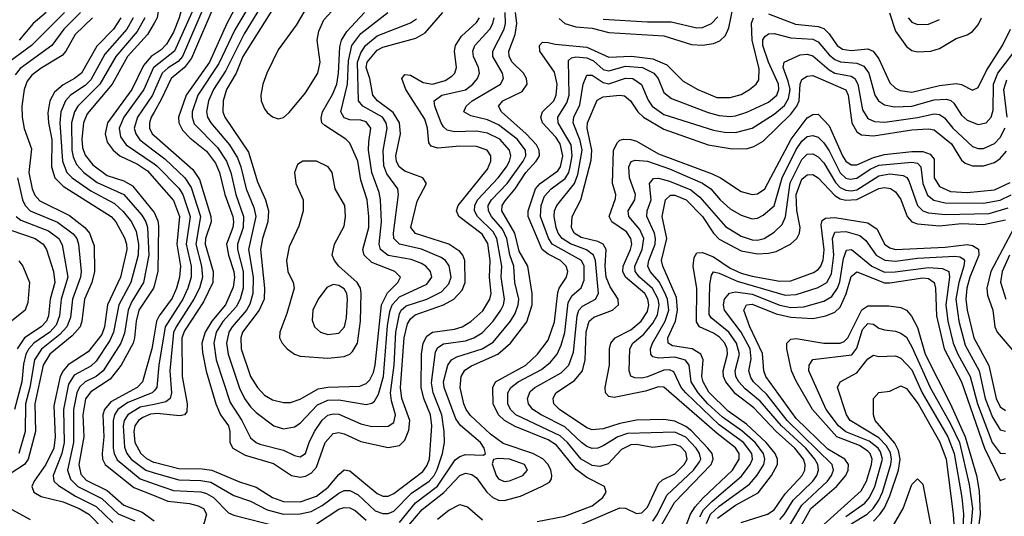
# Model space of a CAD drawing. Header units: inches. Extents: x 990535 to 1117859, y 769386 to 892122.
# Tile 968 of 1056: x 1059512 to 1063085, y 883282 to 885084. Entities that reach past the tile are written whole.
import ezdxf

# ---------------------------------------------------------------- set-up
doc = ezdxf.new("R2010")
doc.units = ezdxf.units.IN
doc.header["$MEASUREMENT"] = 0
doc.layers.add('B0858', color=7, linetype='Continuous')
doc.layers.add('B0868', color=7, linetype='Continuous')

msp = doc.modelspace()

# ---------------------------------------------------------------- linework, layer by layer
at = {"layer": 'B0858', "color": 5}
for points, elevation in [([(1059776.9, 885090), (1059713.3, 885030), (1059679.8, 884970), (1059666, 884954), (1059590, 884908.3), (1059556.9, 884883.1), (1059539.7, 884860.3), (1059528.1, 884830), (1059520.7, 884770), (1059521.2, 884730), (1059528.7, 884688.7), (1059554.9, 884614.9), (1059545.2, 884530), (1059557.6, 884470), (1059567.7, 884447.7), (1059586.1, 884426.1), (1059693, 884373), (1059749.1, 884330), (1059766.2, 884310), (1059783.1, 884263.1), (1059784, 884170), (1059774.6, 884130), (1059748, 884070), (1059738.3, 883990), (1059731.6, 883970), (1059702.9, 883937.1), (1059621.6, 883870), (1059597.2, 883830), (1059567.5, 883690), (1059569.7, 883590), (1059542.9, 883490), (1059530, 883470), (1059457.1, 883422.9)], 3880), ([(1059674.5, 885110), (1059555.6, 884990), (1059472.6, 884930)], 3840), ([(1059732.9, 885110), (1059673.2, 885050), (1059628.5, 884990), (1059513.7, 884906.3), (1059496.5, 884883.5)], 3860), ([(1059608.9, 885110), (1059560.8, 885070), (1059510.4, 885010)], 3820), ([(1059879.7, 885090), (1059853.1, 885050), (1059792.6, 884987.4), (1059737.2, 884890), (1059711.7, 884870), (1059670, 884847.7), (1059638.8, 884821.2), (1059621.9, 884790), (1059614.2, 884745.8), (1059616.6, 884710), (1059629, 884649), (1059627.3, 884550), (1059639.9, 884510), (1059670, 884479.4), (1059844.8, 884370), (1059861.4, 884350), (1059892.7, 884292.7), (1059900.2, 884270), (1059900.8, 884250), (1059878.7, 884150), (1059831, 884050), (1059819.6, 883970), (1059810, 883941.5), (1059760.7, 883879.3), (1059688.8, 883831.2), (1059670, 883810), (1059659.9, 883790), (1059636.6, 883683.4), (1059640.9, 883570), (1059635.9, 883530), (1059607.9, 883470), (1059564.4, 883410), (1059556.7, 883390), (1059563.8, 883370), (1059590, 883354), (1059670, 883334.2), (1059728.8, 883310), (1059763.1, 883290), (1059816.1, 883236.1)], 3920), ([(1059924, 885090), (1059901.2, 885050), (1059821.3, 884958.7), (1059770, 884866.2), (1059750, 884845.4), (1059697.1, 884810), (1059678.5, 884790), (1059661.9, 884750), (1059658.6, 884710), (1059667.5, 884570), (1059683.6, 884530), (1059703.1, 884510), (1059770, 884462.7), (1059856.7, 884416.7), (1059887.9, 884387.9), (1059917.7, 884350), (1059934.9, 884314.9), (1059943.7, 884270), (1059942.7, 884230), (1059916, 884130), (1059871.7, 884050), (1059852.7, 883950), (1059839.9, 883920.1), (1059790, 883845.6), (1059770, 883827.2), (1059710, 883794.2), (1059690, 883762.1), (1059671.3, 883670), (1059674.4, 883550), (1059664.9, 883510), (1059633.8, 883430), (1059635.9, 883410), (1059653.6, 883393.6), (1059715.2, 883355.2), (1059790, 883317.4), (1059850, 883259.5)], 3940), ([(1059966.8, 885090), (1059938.8, 885041.2), (1059860.7, 884950), (1059803.1, 884850), (1059723.4, 884770), (1059710.9, 884749.1), (1059700.5, 884710), (1059702, 884610), (1059706.5, 884586.5), (1059719.1, 884559.1), (1059745.3, 884530), (1059793.2, 884493.2), (1059890, 884449.8), (1059955.1, 884375.1), (1059970.7, 884350), (1059975.9, 884330), (1059980.9, 884230), (1059961.1, 884130), (1059919, 884061), (1059905.9, 884030), (1059893, 883947), (1059879.9, 883910), (1059815.1, 883810), (1059790.2, 883789.8), (1059749.7, 883770), (1059730, 883751), (1059719.6, 883730), (1059707.2, 883670), (1059708.2, 883550), (1059686.2, 883450), (1059697.4, 883417.4), (1059723.8, 883390), (1059810, 883346.6), (1059870, 883291.8), (1059930, 883265.9)], 3960), ([(1060000, 885071.3), (1059975.9, 885030), (1059903.6, 884950), (1059847.8, 884850), (1059757.8, 884742.2), (1059743.5, 884710), (1059737.5, 884650), (1059740.7, 884620.7), (1059750, 884592.3), (1059777.6, 884557.6), (1059830, 884518.3), (1059890, 884499.3), (1059921.5, 884481.5), (1060000, 884384.1)], 3980), ([(1060000, 884957), (1059990, 884950), (1059962.2, 884917.8), (1059919.5, 884830), (1059831.2, 884710), (1059822.2, 884670), (1059830, 884640.1), (1059851.4, 884610), (1059876, 884590), (1059939.5, 884559.5), (1059975.6, 884535.6), (1060000, 884507.8)], 4020), ([(1060000, 884911.4), (1059998.3, 884910), (1059962.8, 884830), (1059890.5, 884730), (1059873.4, 884690), (1059878.7, 884658.7), (1059898.4, 884630), (1060000, 884560.8)], 4040), ([(1060000, 884824.2), (1059993.8, 884810), (1059940.2, 884730), (1059927.8, 884690), (1059933.4, 884670), (1059948.1, 884648.1), (1060000, 884608.1)], 4060), ([(1060000, 884748.1), (1059989.6, 884730), (1059983.6, 884710), (1059984, 884690), (1059993.2, 884670), (1060000, 884664)], 4080), ([(1059504.1, 884510), (1059522.1, 884430), (1059531.9, 884410), (1059550.6, 884390.6), (1059650, 884349.6), (1059706.8, 884306.8), (1059719.2, 884290), (1059726.1, 884270), (1059735, 884170), (1059733.1, 884150), (1059703.9, 884070), (1059696.3, 884003.7), (1059683.4, 883970), (1059658, 883942), (1059591.8, 883888.2), (1059566.6, 883850), (1059548.9, 883750), (1059533, 883690), (1059532.5, 883590), (1059508.9, 883510)], 3860), ([(1059500.1, 884370), (1059516.3, 884356.3), (1059617.4, 884317.4), (1059654.8, 884290), (1059667, 884267), (1059687.5, 884150), (1059663, 884070), (1059657, 884010), (1059644.4, 883975.6), (1059621.5, 883950), (1059563.9, 883910), (1059545.6, 883890), (1059534.8, 883870), (1059526.3, 883833.7), (1059520, 883770), (1059493.6, 883670)], 3840), ([(1059480.8, 884320.8), (1059568.4, 884290), (1059597.1, 884270), (1059609.8, 884249.8), (1059634.7, 884170), (1059639.7, 884130), (1059622.7, 884070), (1059616.8, 884010), (1059609.8, 883990), (1059590.7, 883970), (1059530.3, 883929.7), (1059503.1, 883890)], 3820), ([(1059509.5, 884209.5), (1059523.6, 884190), (1059547.6, 884130), (1059542, 884058), (1059532.9, 884030), (1059464.2, 883975.8)], 3780), ([(1060000, 884118.9), (1059997.5, 884110), (1059944.9, 884030), (1059934.7, 883990), (1059929.6, 883930), (1059923.8, 883910), (1059880.4, 883830), (1059840.2, 883779.8), (1059770, 883733.4), (1059751.7, 883708.3), (1059741.4, 883650), (1059745.4, 883570), (1059726.8, 883470), (1059734.9, 883434.9), (1059753.6, 883413.6), (1059830, 883375.5), (1059890, 883322.8), (1059956.9, 883296.9), (1060000, 883265.4)], 3980), ([(1060000, 883938.8), (1059991.7, 883890), (1059957.8, 883770), (1059939.1, 883750), (1059842.8, 883697.2), (1059819.6, 883670), (1059814.1, 883650), (1059817.7, 883570), (1059811.3, 883510), (1059812.6, 883490), (1059822.4, 883470), (1059927.1, 883387.1), (1060000, 883357.7)], 4020), ([(1060000, 883737.4), (1059993.6, 883730), (1059905.3, 883694.7), (1059868.7, 883670), (1059856.1, 883650), (1059851.6, 883630), (1059852, 883530), (1059854.8, 883510), (1059866.7, 883486.7), (1059950, 883417.8), (1060000, 883400.4)], 4040), ([(1060000, 883688.3), (1059950, 883677.8), (1059905, 883650), (1059891.9, 883630), (1059887.6, 883610), (1059892.5, 883532.5), (1059901.8, 883510), (1059917.4, 883490), (1059970, 883449.2), (1060000, 883440.5)], 4060), ([(1060000, 883654), (1059987.4, 883652.6), (1059958.9, 883641.1), (1059943.1, 883630), (1059929.8, 883610), (1059926.2, 883590), (1059930.3, 883550), (1059951.5, 883510), (1059972.2, 883492.2), (1059998.5, 883478.5), (1060000, 883478.1)], 4080), ([(1059472.7, 883312.7), (1059550, 883270.7)], 3880)]:
    msp.add_lwpolyline(points, dxfattribs=dict(at, elevation=elevation))
at = {"layer": 'B0868', "color": 5}
for points, elevation in [([(1060000, 885869), (1060016.2, 885850), (1060030, 885810), (1060036.9, 885690), (1060047.6, 885650), (1060089.7, 885569.7), (1060176, 885490), (1060188.4, 885468.4), (1060201.1, 885430), (1060200.9, 885370), (1060176.6, 885270), (1060183.9, 885243.9), (1060222.1, 885190), (1060226.5, 885170), (1060224, 885150), (1060136.2, 884943.8), (1060110.7, 884910), (1060062.4, 884870), (1060026.2, 884793.8), (1060000, 884748.1)], 4080), ([(1060000, 885750.2), (1060005.8, 885670), (1060017.8, 885630), (1060060, 885550), (1060146.5, 885470), (1060161.2, 885441.2), (1060168.7, 885410), (1060163.6, 885356.4), (1060139.1, 885270), (1060140, 885250), (1060147.7, 885230), (1060182.4, 885170), (1060180.6, 885130), (1060103, 884950), (1060087.6, 884932.4), (1060050.6, 884909.4), (1060028.9, 884890), (1060000, 884824.2)], 4060), ([(1060000, 885586.9), (1060030.4, 885530.4), (1060100, 885470), (1060128.7, 885428.7), (1060133.5, 885410), (1060131.3, 885370), (1060102.4, 885270), (1060100.7, 885250), (1060106.5, 885226.5), (1060140.7, 885160.7), (1060142.6, 885130), (1060137.2, 885110), (1060074.3, 884970), (1060000, 884911.4)], 4040), ([(1060000, 885512.2), (1060001.2, 885510), (1060071, 885450), (1060087.2, 885430), (1060096, 885410), (1060098.2, 885390), (1060092.1, 885350), (1060064.1, 885250), (1060071.4, 885211.4), (1060100.3, 885150), (1060101.8, 885130), (1060091.4, 885090), (1060070, 885039.1), (1060045, 884995), (1060025.3, 884974.7), (1060000, 884957)], 4020), ([(1060000, 885207.3), (1060017.9, 885130), (1060010.9, 885090), (1060000, 885071.3)], 3980), ([(1060317.2, 885170), (1060264.4, 885070), (1060201.4, 884930), (1060116.9, 884810), (1060088.3, 884730), (1060089.5, 884710), (1060103.3, 884683.3), (1060130, 884655.2), (1060190, 884606.7), (1060223, 884563), (1060237.6, 884530), (1060256.3, 884450), (1060285.5, 884370), (1060288.1, 884350), (1060285.3, 884330), (1060263, 884270), (1060269.9, 884230), (1060288.9, 884170), (1060291.5, 884148.5), (1060286.7, 884113.3), (1060259.3, 884050), (1060209.5, 883990), (1060185, 883950), (1060173.8, 883910), (1060176.2, 883876.2), (1060188.9, 883808.9), (1060224.4, 883690), (1060241, 883650), (1060269.7, 883610), (1060274.6, 883590), (1060275.2, 883550), (1060286.3, 883530), (1060330, 883504.2), (1060433.8, 883473.8), (1060499, 883430), (1060530, 883424.3), (1060550, 883427.8), (1060570, 883438.7), (1060590, 883461.1), (1060621.4, 883550), (1060650, 883582.1), (1060670, 883586.4), (1060690, 883581.4), (1060750, 883553.9), (1060850, 883531.3), (1060890, 883539.1), (1060910, 883558), (1060925, 883595), (1060928.4, 883630), (1060898.5, 883710), (1060894.4, 883750), (1060908, 883930), (1060920, 883980), (1060930, 883998.6), (1060947, 884013), (1061050.3, 884049.7), (1061087.4, 884070), (1061117.7, 884102.3), (1061128.3, 884130), (1061127.2, 884210), (1061120.3, 884230), (1061110, 884242.8), (1061069.3, 884269.3), (1060948.6, 884308.6), (1060931.7, 884330), (1060954.3, 884425.7), (1060988.6, 884490), (1060975.8, 884510), (1060910, 884534.8), (1060889.3, 884550), (1060880.1, 884570), (1060877.8, 884590), (1060893.7, 884670), (1060890.4, 884710), (1060867.2, 884747.2), (1060810.6, 884790), (1060794.1, 884810), (1060783, 884870), (1060770.2, 884910), (1060773.4, 884930), (1060810, 884973.3), (1060830, 884984.3), (1060950, 885017.4), (1060984.3, 885035.7), (1061047.3, 885110)], 4120), ([(1060354.4, 885150), (1060293.3, 885046.7), (1060235.3, 884924.7), (1060159.3, 884810), (1060138.6, 884750), (1060137.8, 884730), (1060146, 884706), (1060230, 884620.7), (1060263.2, 884570), (1060278.7, 884530), (1060296.3, 884450), (1060324.8, 884370), (1060323.1, 884330), (1060302.2, 884270), (1060302.2, 884250), (1060323.3, 884170), (1060323.2, 884110), (1060311.9, 884070), (1060298.2, 884041.8), (1060250, 883989.4), (1060225.6, 883950), (1060216.9, 883910), (1060225.9, 883850), (1060275.7, 883695.7), (1060318.8, 883630), (1060350, 883567.3), (1060370, 883550.1), (1060384.2, 883544.2), (1060470, 883521.8), (1060510, 883502.4), (1060530, 883498.1), (1060550, 883509.5), (1060562.9, 883550), (1060582.2, 883590), (1060609.4, 883630.6), (1060631, 883649), (1060650, 883654.2), (1060670, 883652.2), (1060750, 883618), (1060790, 883608), (1060850, 883608.9), (1060870, 883622.4), (1060876, 883650), (1060861.5, 883701.5), (1060858.4, 883730), (1060870.8, 883830), (1060877.7, 883950), (1060890, 884016.6), (1060897.2, 884030), (1060914.7, 884045.3), (1060990, 884070), (1061043.2, 884096.8), (1061070, 884125.7), (1061077.7, 884150), (1061070.8, 884190.8), (1061057.1, 884210), (1061041.6, 884221.6), (1060970, 884250.9), (1060890, 884268.9), (1060870.3, 884290), (1060868.7, 884310), (1060887.3, 884450), (1060884.5, 884470), (1060844.7, 884524.7), (1060833.2, 884553.2), (1060830.7, 884609.3), (1060845.3, 884690), (1060841.9, 884710), (1060828.6, 884730), (1060757.5, 884770), (1060742.1, 884790), (1060737.6, 884930), (1060750, 884963.3), (1060767.1, 884990), (1060810, 885024.7), (1060930, 885072.9), (1060952.6, 885087.4)], 4140), ([(1060575, 885165), (1060515.5, 885064.5), (1060450, 884974), (1060408.8, 884890), (1060395.2, 884850), (1060387.7, 884810), (1060388.6, 884790), (1060400.5, 884760.5), (1060410, 884746.7), (1060430, 884731), (1060450, 884724.1), (1060470, 884729.3), (1060490, 884747), (1060550, 884818.4), (1060594.4, 884890), (1060603, 884930), (1060591.9, 885010), (1060597.7, 885042.3), (1060616.4, 885083.6), (1060659.7, 885130)], 4220), ([(1060395.4, 885144.6), (1060327.3, 885032.7), (1060260, 884900), (1060215.6, 884830), (1060197.1, 884790), (1060190.3, 884750), (1060194.4, 884730), (1060205.5, 884710), (1060273.7, 884630), (1060302.5, 884582.5), (1060315.3, 884550), (1060333.9, 884470), (1060362.4, 884402.4), (1060368.7, 884370), (1060343, 884250), (1060359.5, 884150), (1060359, 884090), (1060347.8, 884052.2), (1060335.7, 884030), (1060282.9, 883970), (1060271.3, 883950), (1060263.4, 883910), (1060268.6, 883870), (1060310, 883746.8), (1060328.2, 883710), (1060350, 883679), (1060370, 883658.6), (1060434.9, 883610), (1060470, 883600.1), (1060510, 883606.8), (1060530, 883619.9), (1060593.4, 883686.6), (1060630, 883703.9), (1060670, 883704.4), (1060770, 883688.4), (1060790, 883692.6), (1060799.7, 883700.3), (1060814.7, 883725.3), (1060832.2, 883790), (1060847.2, 883972.8), (1060855, 884025), (1060863.7, 884050), (1060890, 884078), (1060990, 884124.7), (1061007.5, 884150), (1061002.9, 884170), (1060986.2, 884190), (1060970, 884199.8), (1060933.5, 884213.5), (1060850, 884228.2), (1060821.2, 884250), (1060816.3, 884270), (1060825.6, 884350), (1060821.3, 884430), (1060816.4, 884456.4), (1060790, 884530), (1060778.5, 884610), (1060778.7, 884641.3), (1060786.7, 884690), (1060770, 884712.9), (1060750, 884718.9), (1060710, 884720.8), (1060690, 884727.7), (1060677.4, 884750), (1060702.4, 884850), (1060705, 884935), (1060718.1, 884990), (1060750, 885033.9), (1060847.8, 885110)], 4160), ([(1060436, 885130), (1060322.5, 884950), (1060297.5, 884890), (1060262.3, 884830), (1060250.3, 884790), (1060250.1, 884750.1), (1060256.5, 884730), (1060342.9, 884602.9), (1060375.7, 884495.7), (1060403.8, 884430), (1060415.1, 884390), (1060413, 884350), (1060393.5, 884290), (1060385.9, 884250), (1060400.2, 884110), (1060399.1, 884070), (1060381.4, 884030), (1060321.1, 883950), (1060314.3, 883930), (1060316.1, 883890), (1060350.1, 883790), (1060375.3, 883750), (1060401.3, 883721.3), (1060430, 883704.9), (1060470, 883695.2), (1060495.6, 883695.6), (1060530, 883707.6), (1060595.4, 883744.6), (1060630, 883751), (1060746.1, 883753.9), (1060770, 883763.9), (1060782.9, 883777.1), (1060796.5, 883803.5), (1060802.7, 883830), (1060824.9, 884050), (1060847.3, 884092.7), (1060884.5, 884130), (1060894.1, 884150), (1060874.2, 884170), (1060790, 884202.5), (1060762, 884230), (1060757, 884250), (1060778.7, 884330), (1060779.5, 884370), (1060773, 884430), (1060750, 884501.2), (1060739.6, 884570), (1060710, 884635.8), (1060695.8, 884650), (1060619.7, 884699.7), (1060608.6, 884710), (1060606, 884726), (1060611.4, 884750), (1060647.8, 884812.2), (1060663, 884850), (1060669.8, 884890), (1060674.3, 884985.7), (1060680.5, 885010), (1060698.9, 885041.1), (1060764, 885110)], 4180), ([(1061470, 885088.5), (1061490, 885069.8), (1061530, 885057.7), (1061590, 885053), (1061650, 885037.4), (1061850, 885025.1), (1061950, 884994.2), (1061990, 884991.7), (1062030, 884997.7), (1062052.5, 885007.5), (1062073.6, 885026.4), (1062085.6, 885054.4), (1062101.8, 885130)], 4020), ([(1060000, 883478.1), (1060090, 883455.6), (1060174.3, 883454.3), (1060210, 883449.4), (1060310, 883407), (1060370, 883388.3), (1060430.2, 883350.2), (1060470, 883336.3), (1060530, 883335.2), (1060590, 883355.8), (1060631.5, 883388.5), (1060670, 883434.4), (1060690, 883450.5), (1060710, 883447.2), (1060810, 883364.8), (1060830, 883355.2), (1060850, 883355.1), (1060870, 883365.4), (1060974.9, 883445.1), (1060990, 883464.9), (1060999, 883490), (1061007.4, 883610), (1061003, 883650), (1060978.4, 883710), (1060969.2, 883750), (1060970.4, 883870), (1060976.3, 883910), (1060990, 883935.4), (1061010, 883950.5), (1061090, 883960.7), (1061117.4, 883970), (1061150, 883988.4), (1061192.5, 884027.5), (1061218.9, 884070), (1061222.8, 884090), (1061216.8, 884150), (1061219.2, 884210), (1061211.5, 884271.5), (1061190, 884305.5), (1061106.4, 884370), (1061097.3, 884390), (1061104, 884410), (1061210, 884542), (1061222.1, 884570), (1061221.4, 884590), (1061208.2, 884610), (1061170, 884623.6), (1061110, 884624.9), (1061030, 884617.6), (1061005.1, 884625.1), (1060997, 884637), (1060992.5, 884690), (1060982.6, 884722.6), (1060914.1, 884830), (1060899.5, 884870), (1060910, 884884.7), (1060930, 884882.6), (1060976.3, 884856.3), (1061010, 884850.1), (1061056.2, 884863.8), (1061080.8, 884879.2), (1061090.8, 884890), (1061096.8, 884910), (1061090.2, 884970), (1061094.1, 884990), (1061116.1, 885023.9), (1061170, 885073.8), (1061181, 885090)], 4080), ([(1060000, 883440.5), (1060090, 883414.2), (1060170, 883412.3), (1060205.6, 883405.6), (1060290, 883358.1), (1060350, 883337.2), (1060410, 883305.8), (1060470, 883290.5), (1060530, 883290.7), (1060570, 883300), (1060610, 883321.7), (1060670, 883366), (1060690, 883375.5), (1060710, 883375.8), (1060740.1, 883360.1), (1060802.4, 883302.4), (1060830, 883292), (1060850, 883292.3), (1060870, 883300.6), (1060933.7, 883366.3), (1060997.7, 883410), (1061015.8, 883430), (1061027.6, 883452.4), (1061046, 883510), (1061053.5, 883550), (1061053.1, 883590), (1061043.7, 883650), (1061013.3, 883730), (1061006.1, 883766.1), (1061021.3, 883878.7), (1061030, 883894.5), (1061050, 883907.4), (1061130, 883918.5), (1061159.9, 883930), (1061190, 883948.4), (1061230.6, 883990), (1061258.7, 884030), (1061267.4, 884050), (1061271.2, 884070), (1061260, 884150), (1061261.5, 884190), (1061243.7, 884290), (1061230, 884314.5), (1061173.2, 884370), (1061162.5, 884390), (1061163.8, 884410), (1061173.6, 884430), (1061248.8, 884510), (1061278.4, 884550), (1061289.9, 884570), (1061294.6, 884590), (1061289.9, 884610), (1061254.6, 884650), (1061210, 884672.3), (1061170, 884679.1), (1061090, 884677), (1061063.6, 884683.6), (1061050, 884694.6), (1061041.8, 884710), (1061018.9, 884770), (1061016, 884790), (1061044.4, 884810), (1061130, 884829.8), (1061157.2, 884850), (1061174.1, 884870), (1061181.2, 884890), (1061177.8, 884910), (1061158.7, 884950), (1061156.8, 884970), (1061164.5, 884990), (1061218.7, 885050), (1061229.7, 885070), (1061234, 885090)], 4060), ([(1060890, 883260.1), (1060948.4, 883331.6), (1061028.9, 883391.1), (1061093, 883487), (1061110, 883499.7), (1061130, 883506.2), (1061195.6, 883504.4), (1061203, 883510), (1061198.1, 883530), (1061184.2, 883550), (1061111.7, 883611.7), (1061095.3, 883635.3), (1061052.6, 883750), (1061050.2, 883770), (1061065.7, 883830), (1061078.9, 883850), (1061098.7, 883861.3), (1061190, 883889.6), (1061230, 883914.3), (1061293.6, 883990), (1061310, 884017.4), (1061321.1, 884050), (1061323.1, 884070), (1061309.4, 884130), (1061305.9, 884190), (1061290.4, 884230.4), (1061279.9, 884290), (1061264.1, 884324.1), (1061224.8, 884370), (1061213.2, 884390), (1061212.7, 884410), (1061224.1, 884430), (1061281.5, 884490), (1061339.7, 884570), (1061349.2, 884590), (1061348.3, 884610), (1061317.4, 884650), (1061250, 884701.8), (1061210, 884720.2), (1061150, 884735.4), (1061124.4, 884750), (1061132.1, 884770), (1061154.5, 884790), (1061256.6, 884850), (1061268.4, 884870), (1061264.2, 884890), (1061229.6, 884950), (1061228.9, 884970), (1061270.8, 885049.2), (1061275.1, 885070), (1061273.4, 885110)], 4040), ([(1060890.3, 883209.7), (1060972.7, 883307.3), (1061051.2, 883368.8), (1061110, 883430.7), (1061130, 883438.3), (1061153.5, 883433.5), (1061170, 883421.9), (1061206.9, 883370), (1061229.7, 883350), (1061250, 883340.9), (1061270, 883339.1), (1061330, 883355.7), (1061406, 883390), (1061434.4, 883405.6), (1061441.5, 883418.5), (1061443.9, 883430), (1061439.4, 883450), (1061429.6, 883470), (1061410.7, 883490.7), (1061373.9, 883510), (1061266.2, 883546.2), (1061220.2, 883580.2), (1061148.3, 883648.3), (1061132.2, 883670), (1061124.1, 883690), (1061110.2, 883750), (1061114.5, 883790), (1061127.7, 883812.3), (1061152, 883828), (1061246.9, 883870), (1061292.8, 883910), (1061352, 883988), (1061372.4, 884050), (1061372.5, 884090), (1061355.9, 884190), (1061324.6, 884244.6), (1061309.6, 884310), (1061261.4, 884390), (1061262.9, 884410), (1061273.6, 884426.4), (1061310, 884470), (1061348.8, 884530), (1061387, 884570), (1061398.1, 884590), (1061397.5, 884610), (1061387.1, 884630), (1061350, 884670.2), (1061260.8, 884750), (1061249.9, 884770), (1061265, 884790), (1061336.1, 884823.9), (1061354.3, 884850), (1061351.9, 884870), (1061339.9, 884890), (1061299.8, 884930), (1061288.1, 884950), (1061286.7, 884970), (1061310.4, 885030), (1061316.4, 885070), (1061312, 885110)], 4020), ([(1061390, 883263.9), (1061490, 883282.3), (1061590, 883320.5), (1061628.9, 883350), (1061639.9, 883370), (1061634.6, 883390), (1061570, 883423.1), (1061532, 883452), (1061460.8, 883540.8), (1061430, 883560.1), (1061310, 883608.1), (1061271.6, 883630), (1061249.5, 883650), (1061230, 883690), (1061229.1, 883750), (1061239.4, 883770), (1061349.5, 883830.5), (1061391.7, 883870), (1061430, 883921.7), (1061452.7, 883987.3), (1061465.4, 884094.6), (1061470.2, 884110), (1061496.1, 884150), (1061501.6, 884170), (1061495.6, 884190), (1061474.5, 884210), (1061430, 884233.3), (1061408.7, 884250), (1061358, 884370), (1061356.9, 884390), (1061383.5, 884470), (1061400.7, 884490), (1061464.6, 884535.4), (1061474.6, 884550), (1061483, 884590), (1061473.5, 884633.5), (1061457.5, 884657.5), (1061410, 884710), (1061403, 884730), (1061409.3, 884750), (1061450.7, 884790), (1061458.8, 884810), (1061462.1, 884850), (1061452.9, 884892.9), (1061399.4, 884970), (1061399, 884990), (1061410, 885001.7), (1061430, 885001.2), (1061455, 884995), (1061570, 884984.1), (1061650, 884947.6), (1061732, 884952), (1061810, 884941.6), (1061860.3, 884920.3), (1061920.3, 884860.3), (1061972.8, 884830), (1062042, 884802), (1062090, 884801.2), (1062130, 884812.9), (1062160.6, 884830), (1062184.5, 884850), (1062194.2, 884865.8), (1062195, 884905), (1062169.8, 885010), (1062168.3, 885071.7), (1062174.7, 885090)], 3980), ([(1061630, 885085.6), (1061790, 885076.3), (1061876, 885076), (1061970, 885054.5), (1061990, 885055.2), (1062022.7, 885070), (1062045.4, 885094.6)], 4040), ([(1062230, 885104.6), (1062327.9, 885067.9), (1062410, 885059), (1062430, 885051.8), (1062450, 885032.5), (1062479.2, 884990), (1062497.4, 884977.4), (1062530, 884972.3), (1062590, 884978.4), (1062609.6, 884969.6), (1062630, 884941.5), (1062670, 884855.1), (1062690, 884835.1), (1062706.6, 884826.6), (1062750, 884821), (1062850, 884844.7), (1062910, 884851.8), (1062930, 884848.4), (1062970, 884828.5), (1062990, 884837.5), (1063020, 884900), (1063078.8, 884990), (1063108.1, 885050)], 3980), ([(1062668.8, 885108.8), (1062690, 885042.7), (1062730, 884986.8), (1062750, 884972.5), (1062770, 884966.8), (1062818.4, 884970), (1062850, 884979), (1062910, 885015.5), (1062950, 885028.7), (1062970, 885041.1), (1062990, 885064.8), (1063002.1, 885090)], 4020), ([(1062736.4, 885090), (1062750, 885074.6), (1062770, 885066.5), (1062810, 885067.5), (1062850, 885084)], 4040), ([(1061490, 883226.8), (1061690, 883313.5), (1061710, 883311.6), (1061750, 883293), (1061770, 883294.8), (1061790, 883315.9), (1061830, 883401.4), (1061845.4, 883414.6), (1061890, 883436.9), (1061924, 883470), (1061934.9, 883490), (1061930, 883515), (1061910, 883535.8), (1061890, 883542.9), (1061810, 883531.4), (1061750, 883542.9), (1061730, 883541.8), (1061695.8, 883524.2), (1061647.8, 883472.2), (1061617.3, 883462.7), (1061590, 883466.1), (1061550, 883489.7), (1061499.6, 883550), (1061473.6, 883573.6), (1061313.1, 883650), (1061293, 883670), (1061283.4, 883690), (1061283.4, 883730), (1061294.8, 883750), (1061320.8, 883770), (1061405.7, 883814.3), (1061438.9, 883841.1), (1061462.3, 883870), (1061477.3, 883902.7), (1061490, 883949.2), (1061502, 884058), (1061516.8, 884083.2), (1061549.5, 884110.5), (1061561.1, 884138.9), (1061560.9, 884190), (1061550.6, 884210), (1061444.2, 884270), (1061430.9, 884290.9), (1061402.7, 884370), (1061404.3, 884410), (1061416.3, 884443.7), (1061441, 884470), (1061491.7, 884508.3), (1061504.7, 884530), (1061510.3, 884550.3), (1061517.1, 884590), (1061513.8, 884630), (1061466, 884710), (1061465.3, 884730), (1061497.8, 884782.2), (1061506.5, 884810), (1061504, 884936), (1061514.6, 884945.4), (1061530.6, 884949.4), (1061570, 884946), (1061594.3, 884934.3), (1061630, 884903.7), (1061650, 884897.7), (1061710, 884915.5), (1061772.2, 884910), (1061813.8, 884890), (1061829, 884870), (1061850, 884820.1), (1061877.7, 884797.7), (1062010, 884746.8), (1062050, 884736.4), (1062090, 884732.9), (1062110, 884734.9), (1062151.1, 884748.9), (1062230, 884785.1), (1062259.8, 884810), (1062267, 884830), (1062265.2, 884850), (1062229.7, 884929.7), (1062208.9, 884990), (1062208.8, 885011.2), (1062216.6, 885023.4), (1062230, 885032.5), (1062250, 885033.2), (1062310, 885017.6), (1062390, 885013.5), (1062410, 885003.4), (1062450, 884956.3), (1062470, 884939.4), (1062490.9, 884930.9), (1062550, 884926.3), (1062575.5, 884915.5), (1062593.2, 884890), (1062614.8, 884810), (1062629.1, 884789.1), (1062650, 884774.9), (1062687.2, 884767.2), (1062750, 884770), (1062830, 884792.6), (1062875.1, 884795.1), (1062890.7, 884790.7), (1062901.6, 884781.6), (1062930, 884737.1), (1062950, 884719.2), (1062990, 884703.4), (1063018.8, 884710), (1063037.4, 884730), (1063044.6, 884755.4), (1063046.2, 884850), (1063062.1, 884890), (1063117.7, 884962.3)], 3960), ([(1061810, 883265.1), (1061827.1, 883290), (1061860.9, 883359.1), (1061957.1, 883450), (1061979.6, 883480.4), (1061983.5, 883490), (1061979.5, 883510), (1061966.6, 883530), (1061930, 883569.3), (1061890, 883587.7), (1061717.4, 883582.6), (1061682.5, 883570), (1061630, 883538.4), (1061610, 883529.9), (1061590, 883528.3), (1061570, 883535.1), (1061551.1, 883550), (1061490, 883607.3), (1061404.3, 883650), (1061374.5, 883670), (1061358.6, 883690), (1061355.1, 883710), (1061365, 883735), (1061381.4, 883750), (1061477.7, 883802.3), (1061505.4, 883830), (1061521.8, 883878.2), (1061534.8, 884010), (1061541.2, 884030), (1061555, 884045), (1061601.7, 884070), (1061612.1, 884090), (1061601.9, 884210), (1061595, 884230), (1061569.4, 884249.4), (1061511.2, 884271.2), (1061480.7, 884290), (1061466.2, 884310), (1061459, 884330), (1061451.9, 884370), (1061452.9, 884390), (1061461.9, 884410), (1061525.1, 884490), (1061537.7, 884522.3), (1061553.3, 884610), (1061545.9, 884645.9), (1061520.2, 884710), (1061523.6, 884730), (1061545, 884775), (1061557, 884850), (1061570, 884883), (1061590, 884882.5), (1061630, 884856.1), (1061650, 884851.2), (1061710, 884872.2), (1061737.5, 884870), (1061768.5, 884848.5), (1061792.3, 884792.3), (1061807.2, 884770), (1061850, 884740.4), (1062030, 884683.4), (1062070, 884675.8), (1062110, 884674.8), (1062170, 884690.4), (1062250, 884741.4), (1062287.4, 884772.6), (1062302.5, 884797.5), (1062307.6, 884830), (1062301.1, 884861.1), (1062282.1, 884910), (1062286.4, 884930), (1062344.2, 884955.8), (1062370, 884958.7), (1062390, 884952.6), (1062450, 884901.4), (1062470, 884890.3), (1062530, 884878.4), (1062542.2, 884870), (1062554.1, 884850), (1062570, 884756.5), (1062590, 884725.5), (1062614.6, 884714.6), (1062652, 884712), (1062770, 884728.9), (1062830, 884742.2), (1062850, 884740.2), (1062868.2, 884728.2), (1062898, 884690), (1062970, 884624.2), (1062990, 884617.1), (1063010, 884616.7), (1063050, 884634.6), (1063070, 884656.6), (1063088.3, 884691.7)], 3940), ([(1061841.1, 883250), (1061888.1, 883331.9), (1062021.4, 883470), (1062028.8, 883490), (1062024.7, 883510), (1062009.7, 883530), (1061950, 883592.4), (1061930, 883607.9), (1061890, 883627.6), (1061850, 883632.9), (1061750, 883631), (1061690, 883619.3), (1061630, 883599), (1061590, 883595.4), (1061570, 883603.1), (1061470.9, 883670), (1061450.4, 883690), (1061448, 883710), (1061458.3, 883730), (1061525.4, 883774.6), (1061554.4, 883810), (1061564.8, 883850), (1061568.4, 883951.6), (1061579, 883990), (1061595.1, 884004.9), (1061663.7, 884030), (1061684.8, 884050), (1061683.5, 884070), (1061654.5, 884114.5), (1061640.8, 884150), (1061637, 884190), (1061640.3, 884250), (1061630, 884269.9), (1061610, 884279.2), (1061550, 884294), (1061524.5, 884310), (1061515.2, 884330), (1061517, 884370), (1061548.1, 884430), (1061585.5, 884574.5), (1061588.4, 884610), (1061571.6, 884690), (1061572.5, 884710), (1061607.8, 884792.2), (1061630, 884804.1), (1061690, 884810.4), (1061707.1, 884807.1), (1061728.9, 884788.9), (1061755.5, 884750), (1061775.4, 884730), (1061850, 884686.6), (1062010, 884629.5), (1062090, 884616.9), (1062150, 884615.7), (1062176.4, 884623.6), (1062210, 884643.3), (1062310, 884741.7), (1062331.8, 884770), (1062340.6, 884790), (1062344, 884850), (1062350, 884866.5), (1062370, 884879.3), (1062390, 884881.1), (1062509.6, 884829.6), (1062518.5, 884810), (1062531.8, 884710), (1062550, 884677.4), (1062566.3, 884666.3), (1062610, 884662.2), (1062750, 884684.8), (1062810, 884688.1), (1062830, 884684.4), (1062894, 884634), (1062930, 884574.6), (1062943.2, 884563.2), (1062970, 884553.8), (1063010, 884553.7), (1063050, 884566.1), (1063070, 884580.6), (1063093.1, 884606.9)], 3920), ([(1063095.2, 884730), (1063083.6, 884830), (1063094.2, 884865.8)], 3940), ([(1061930.8, 883249.2), (1061947, 883290), (1061963.6, 883316.4), (1061991.7, 883348.3), (1062099.3, 883450), (1062123.2, 883490), (1062122.5, 883510), (1062110, 883530.7), (1062042.8, 883582.8), (1061850, 883750.3), (1061830, 883752), (1061783.3, 883736.7), (1061670, 883713.1), (1061650, 883716.7), (1061637.5, 883730), (1061637.1, 883750), (1061652.1, 883830), (1061652.7, 883890), (1061657.2, 883910), (1061673.7, 883930), (1061730, 883959.1), (1061767.7, 883990), (1061790, 884025.2), (1061794.9, 884050), (1061791.3, 884070), (1061780.6, 884090), (1061710, 884149.3), (1061701.3, 884170), (1061701.8, 884190), (1061728.9, 884250), (1061733.1, 884270), (1061730.5, 884290.5), (1061714.3, 884314.3), (1061661.1, 884350), (1061651.3, 884370), (1061674.8, 884434.8), (1061675.7, 884450), (1061663.3, 884490), (1061667.2, 884610), (1061681.8, 884638.2), (1061690, 884646.6), (1061702.9, 884650), (1061730, 884649), (1061750, 884642.9), (1061830, 884596.7), (1062024.8, 884524.8), (1062055.7, 884510), (1062130, 884460.6), (1062170, 884449.2), (1062190, 884452.1), (1062215.8, 884470), (1062311.1, 884650), (1062370, 884728.1), (1062390, 884740.4), (1062410, 884741.4), (1062450, 884698.7), (1062497.9, 884590), (1062510, 884571.1), (1062530, 884556.8), (1062550, 884557.4), (1062610, 884584.1), (1062650, 884594.6), (1062750, 884605.5), (1062790, 884605.2), (1062815.6, 884595.6), (1062830, 884578), (1062830.6, 884510), (1062850, 884478.8), (1062890, 884461), (1062950, 884457), (1063050, 884466.3), (1063106.2, 884493.8)], 3880), ([(1060000, 884664), (1060140.5, 884540.5), (1060164.6, 884504.6), (1060206, 884370), (1060206.9, 884350), (1060187.1, 884290), (1060185.8, 884270), (1060214.3, 884170), (1060213, 884130), (1060179.2, 884060.8), (1060110, 883954.5), (1060100.7, 883930), (1060101.6, 883790), (1060120.2, 883690), (1060118.5, 883661.5), (1060110.1, 883649.9), (1060093.3, 883646.7), (1060010, 883655.1), (1060000, 883654)], 4080), ([(1061979.9, 883280.1), (1061994.2, 883305.8), (1062023.6, 883336.4), (1062131.7, 883428.3), (1062163.5, 883470), (1062171.1, 883490), (1062168.8, 883510), (1062138.4, 883550), (1062050, 883614.3), (1061929, 883730), (1061912.1, 883750), (1061886.1, 883806.1), (1061870, 883813.8), (1061850, 883812.5), (1061790, 883787.8), (1061770, 883783.9), (1061744.9, 883784.9), (1061730, 883791.1), (1061724.1, 883810), (1061725.8, 883890), (1061737, 883910), (1061776.8, 883943.2), (1061810, 883982.5), (1061826.8, 884013.2), (1061833.3, 884050), (1061828.9, 884070), (1061808.5, 884108.5), (1061761.2, 884150), (1061745.1, 884170), (1061744.7, 884190), (1061771.6, 884250), (1061777.2, 884290), (1061763, 884323), (1061722.3, 884370), (1061720.5, 884390), (1061744.6, 884430), (1061746.6, 884450), (1061725.1, 884510), (1061722.2, 884550), (1061730.8, 884569.2), (1061745.4, 884574.6), (1061790, 884570.8), (1061870, 884542.2), (1061990.2, 884490.2), (1062020.1, 884470), (1062054.4, 884430), (1062090, 884397.9), (1062130, 884374.4), (1062170, 884360.8), (1062190, 884363.9), (1062210, 884374.5), (1062250, 884409.1), (1062279.4, 884510), (1062330, 884613.3), (1062350, 884643), (1062370, 884660.1), (1062390, 884663.8), (1062410, 884658.2), (1062430, 884637.7), (1062450, 884608.1), (1062490, 884528.8), (1062510, 884509.3), (1062525.2, 884505.2), (1062550, 884509.2), (1062598.7, 884541.3), (1062630, 884555.6), (1062750, 884567.3), (1062770, 884563.9), (1062782.3, 884550), (1062789, 884490), (1062806.9, 884446.9), (1062829.3, 884429.3), (1062870, 884419.2), (1063010, 884417.7), (1063070, 884429.5), (1063110, 884447.9)], 3860), ([(1060000, 884608.1), (1060038.5, 884578.5), (1060112, 884510), (1060135.1, 884475.1), (1060168, 884370), (1060151.7, 884270), (1060172.1, 884190), (1060175.9, 884150), (1060164.3, 884110), (1060144, 884070), (1060079.7, 883970), (1060070.8, 883949.2), (1060057.6, 883810), (1060062.7, 883730), (1060058.9, 883710), (1060042.7, 883697.3), (1060000, 883688.3)], 4060), ([(1062004.1, 883255.9), (1062019.3, 883290), (1062050, 883319.2), (1062160.9, 883399.1), (1062188.4, 883431.6), (1062212.6, 883470), (1062216.5, 883490), (1062211.2, 883510), (1062181.1, 883550), (1062132.9, 883592.9), (1062062.1, 883642.1), (1062009.1, 883690), (1061973.9, 883730), (1061949, 883770), (1061941.7, 883830), (1061928.8, 883848.8), (1061890, 883859.9), (1061830, 883855.7), (1061810, 883861.2), (1061802.6, 883870), (1061801.8, 883890), (1061808.7, 883910), (1061855.1, 883990), (1061867.7, 884030), (1061863.1, 884070), (1061853, 884093), (1061832.4, 884132.4), (1061799.7, 884170), (1061792.2, 884190), (1061795.3, 884210), (1061817.8, 884270), (1061819.8, 884290), (1061815.5, 884310), (1061787.9, 884370), (1061789.3, 884390), (1061804, 884430), (1061797.7, 884490), (1061812.5, 884507.5), (1061830, 884508.6), (1061870, 884498.1), (1061947.1, 884467.1), (1061980.3, 884440.3), (1062073.8, 884333.8), (1062130, 884298.7), (1062170, 884284.7), (1062190, 884283.8), (1062214, 884290), (1062250, 884313.2), (1062279.3, 884340.7), (1062291.1, 884368.9), (1062307.9, 884492.1), (1062350, 884577.1), (1062370, 884596.1), (1062390, 884597.4), (1062410, 884586.3), (1062430, 884564.5), (1062473.1, 884493.1), (1062490, 884475.5), (1062510, 884465.4), (1062530, 884462.9), (1062550, 884467.2), (1062630, 884517.6), (1062670, 884524.1), (1062718.1, 884518.1), (1062731.3, 884511.3), (1062738.8, 884498.8), (1062770, 884409.6), (1062790, 884390.4), (1062810, 884383.5), (1062870, 884376.6), (1063030, 884380.4), (1063098.6, 884401.4)], 3840), ([(1060000, 884560.8), (1060010, 884554), (1060090, 884473.1), (1060104.2, 884450), (1060130.8, 884370), (1060116.6, 884270), (1060134.4, 884190), (1060134.5, 884150), (1060123, 884110), (1060104.2, 884070), (1060040.4, 883970), (1060017.4, 883830), (1060010.4, 883749.6), (1060000, 883737.4)], 4040), ([(1060000, 884507.8), (1060070, 884427.9), (1060092.4, 884370), (1060082.1, 884270), (1060095.4, 884190), (1060092.4, 884150), (1060081.7, 884110), (1060065.8, 884074.2), (1060018.5, 884010), (1060008.7, 883990), (1060000, 883938.8)], 4020), ([(1062045, 883275), (1062110, 883322.3), (1062192.3, 883367.7), (1062240.3, 883430), (1062262.6, 883470), (1062262.7, 883490), (1062253.8, 883510), (1062220.4, 883550), (1062150, 883616.7), (1062083.5, 883663.5), (1062013.1, 883733.1), (1061992.4, 883770), (1061988.1, 883790), (1061992, 883850), (1061984.4, 883870), (1061951.9, 883890), (1061881.2, 883901.2), (1061864.9, 883910), (1061864.7, 883930), (1061891.7, 883990), (1061899.8, 884030), (1061895.5, 884075.5), (1061845.8, 884190), (1061841.6, 884210), (1061860.6, 884290), (1061843.6, 884370), (1061855.6, 884430), (1061873.3, 884446.7), (1061890, 884447.8), (1061930.9, 884430), (1061990, 884370), (1062029.3, 884309.3), (1062050, 884288.1), (1062130, 884245.2), (1062190, 884234.9), (1062230, 884236.6), (1062256.7, 884243.3), (1062309.2, 884270), (1062332.7, 884290), (1062342.4, 884310), (1062343.8, 884330), (1062331.9, 884391.9), (1062330, 884450), (1062350, 884505.9), (1062370, 884521.1), (1062390, 884522.4), (1062410, 884509.7), (1062470, 884446.6), (1062490, 884434.4), (1062510, 884429.2), (1062550, 884431.3), (1062630, 884472), (1062650, 884475.3), (1062671.9, 884471.9), (1062690, 884459.1), (1062710, 884431.9), (1062732.6, 884370), (1062750, 884351.1), (1062770, 884343.5), (1062850, 884335.4), (1062930, 884344.2), (1063010, 884340.5), (1063090, 884357.8)], 3820), ([(1060000, 884384.1), (1060001.8, 884381.8), (1060013.8, 884353.8), (1060015.8, 884335.8), (1060014.1, 884170), (1060000, 884118.9)], 3980), ([(1062130, 883259.4), (1062225.3, 883290), (1062250, 883306.1), (1062290, 883363.4), (1062352, 883430), (1062361.3, 883450), (1062362.8, 883470), (1062356.4, 883490), (1062325.2, 883530), (1062257.5, 883590), (1062176, 883676), (1062110, 883726.9), (1062075, 883770), (1062066.6, 883790), (1062065.1, 883810), (1062081, 883870), (1062079.7, 883890), (1062071.1, 883910), (1062051.8, 883931.8), (1062030, 883946.8), (1061979.2, 883970), (1061968.3, 883988.3), (1061968.9, 884108.9), (1061956.7, 884190), (1061959.2, 884220.8), (1061970, 884238.4), (1061990, 884239.4), (1062030, 884223.1), (1062090, 884182.9), (1062130, 884164.8), (1062170, 884153.1), (1062270, 884134.8), (1062310, 884136.5), (1062393, 884167), (1062410, 884177.8), (1062418.8, 884190), (1062427.8, 884212.2), (1062431.4, 884248.6), (1062420.7, 884339.3), (1062424.4, 884355.6), (1062435.9, 884364.1), (1062470, 884366), (1062590, 884347.4), (1062623.8, 884323.8), (1062650, 884269.3), (1062670, 884256), (1062690, 884250.6), (1062870, 884258.5), (1062950, 884268.2), (1062970, 884264.4), (1062991.7, 884251.7), (1062992.3, 884230), (1062960, 884150), (1062948.7, 884110), (1062945.8, 884070), (1062950.2, 884030), (1062975, 883930), (1063029.2, 883829.2), (1063055.8, 883710), (1063070, 883679.9), (1063090, 883666.6)], 3780), ([(1063120.9, 884330), (1063036, 884170), (1063021.5, 884110), (1063024.5, 884084.5), (1063042.9, 884030), (1063050.8, 883970), (1063059.4, 883950), (1063130, 883866.8)], 3820), ([(1062270, 883271.1), (1062287.7, 883290), (1062318.9, 883341.1), (1062389.9, 883410), (1062404.8, 883430), (1062411.2, 883450), (1062407.9, 883470), (1062397, 883490), (1062365.1, 883530), (1062276.8, 883610), (1062199.5, 883699.5), (1062144.4, 883744.4), (1062121.5, 883770), (1062111.4, 883790), (1062108.8, 883810), (1062124.4, 883870), (1062113.6, 883910), (1062085.8, 883950), (1062021.8, 884001.8), (1062014, 884014), (1062016.8, 884123.2), (1062022.9, 884157.1), (1062030, 884168.7), (1062050, 884164.3), (1062115.2, 884135.2), (1062290, 884085), (1062330, 884086.6), (1062410, 884112), (1062441.3, 884130), (1062457.7, 884162.3), (1062466.2, 884230), (1062461.8, 884290), (1062470, 884313.1), (1062510, 884315.3), (1062560.4, 884300.4), (1062582.8, 884282.8), (1062619.6, 884230), (1062651, 884211), (1062690, 884207.7), (1062770, 884218.6), (1062905.4, 884225.4), (1062923.4, 884223.4), (1062936.2, 884216.2), (1062940.1, 884210), (1062938.5, 884190), (1062920.2, 884130), (1062909.5, 884070), (1062919.6, 883990), (1062943.1, 883903.1), (1062993.9, 883810), (1063015.8, 883710), (1063041.9, 883641.9), (1063070, 883596.5), (1063090, 883591.6)], 3760), ([(1062307.2, 883250), (1062350, 883323), (1062443.7, 883410), (1062458.3, 883430), (1062465.7, 883450), (1062460.8, 883470), (1062297.1, 883630), (1062224, 883724), (1062175.4, 883770), (1062165.2, 883785.2), (1062158.3, 883810), (1062166.5, 883853.5), (1062162.4, 883890), (1062130.4, 883950.4), (1062069.9, 884030), (1062066.4, 884050), (1062070.3, 884070), (1062087.7, 884092.3), (1062110, 884096.7), (1062170, 884087.7), (1062270, 884048.7), (1062310, 884039.2), (1062358, 884042), (1062430, 884063.1), (1062459.8, 884080.2), (1062479.7, 884110), (1062487.7, 884132.3), (1062502.1, 884217.9), (1062512.6, 884247.4), (1062530.3, 884250.3), (1062604.4, 884190), (1062650, 884168.5), (1062688.8, 884168.8), (1062810, 884185), (1062860.8, 884180.8), (1062883.4, 884170), (1062886, 884150), (1062872.4, 884050), (1062880.5, 883990), (1062899.6, 883910), (1062915.9, 883870), (1062960.9, 883790), (1062987.9, 883690), (1063041.5, 883550), (1063070, 883511.3), (1063090, 883510.1)], 3740), ([(1063103.6, 884230), (1063077.6, 884170), (1063071.3, 884131.3), (1063091, 884070)], 3840), ([(1062330, 883214.5), (1062383.4, 883310), (1062476.3, 883390), (1062510, 883429.7), (1062518.8, 883450), (1062519.8, 883470), (1062506.7, 883490), (1062445.3, 883525.3), (1062330, 883637.4), (1062220.2, 883790), (1062212.2, 883810), (1062207.2, 883872.8), (1062162, 883970), (1062139.7, 884030), (1062149.4, 884050), (1062170, 884052.4), (1062257.2, 884017.2), (1062310, 884004.2), (1062390, 883999.7), (1062437.7, 884010), (1062470, 884023.3), (1062490, 884040.5), (1062511.1, 884088.9), (1062530, 884152.2), (1062550, 884168.6), (1062650, 884129.8), (1062670, 884129.1), (1062790, 884147.2), (1062810, 884145.3), (1062830.9, 884130.9), (1062835.5, 884110), (1062838.7, 884010), (1062866.3, 883890), (1062929.8, 883769.7), (1063013.5, 883530), (1063070, 883412.7), (1063090, 883419.8)], 3720), ([(1062430, 883252.8), (1062565.9, 883374.1), (1062584.7, 883410), (1062603.4, 883470), (1062605.6, 883490), (1062598.8, 883510), (1062590, 883519.1), (1062559.3, 883539.3), (1062478, 883570), (1062388.8, 883670), (1062330, 883772.4), (1062313.4, 883810), (1062295.5, 883890), (1062295.9, 883910), (1062310, 883925.2), (1062330, 883927.4), (1062429.7, 883910.3), (1062489.6, 883910.4), (1062503.7, 883916.3), (1062516.9, 883930), (1062568.5, 884031.5), (1062590, 884045.9), (1062666.2, 884046.2), (1062710, 884039.5), (1062730, 884030.1), (1062748.9, 884008.9), (1062770, 883967.6), (1062798.1, 883870), (1062890, 883689.3), (1062942.9, 883570), (1062984.3, 883430), (1062993.4, 883373.4), (1062996.9, 883290), (1062983.9, 883190)], 3680), ([(1062510, 883281.3), (1062578.6, 883330), (1062595.8, 883350), (1062615.4, 883390), (1062643.4, 883490), (1062636.2, 883516.2), (1062627.5, 883530), (1062594.6, 883554.6), (1062510, 883588.7), (1062483.4, 883610), (1062438.7, 883670), (1062375.8, 883810), (1062376.9, 883830), (1062390, 883850.6), (1062531.4, 883868.6), (1062550, 883892.4), (1062570, 883960.1), (1062590, 883981.9), (1062610, 883979.6), (1062630, 883965.1), (1062650, 883959.3), (1062690, 883954.4), (1062710, 883947), (1062730, 883932.5), (1062750, 883897.4), (1062815.9, 883750), (1062890, 883618), (1062922.4, 883550), (1062957.1, 883397.1), (1062969.9, 883310), (1062958.5, 883190)], 3660), ([(1062530, 883254.4), (1062586.9, 883290), (1062609.2, 883310), (1062630, 883340.2), (1062643.1, 883370), (1062673.9, 883470), (1062676.3, 883490), (1062672.1, 883512.1), (1062658.2, 883538.2), (1062630, 883566.9), (1062526.1, 883630), (1062512, 883650), (1062479.9, 883750), (1062489.8, 883770), (1062550, 883803.3), (1062590, 883853.1), (1062610, 883867.4), (1062630, 883861.5), (1062690, 883864.9), (1062710, 883856.5), (1062750, 883813.8), (1062786.9, 883730), (1062880.7, 883570), (1062902.9, 883510), (1062931.3, 883350), (1062937.6, 883290), (1062933.9, 883206.1)], 3640), ([(1062610, 883264.8), (1062632.7, 883287.3), (1062650, 883312.6), (1062670, 883356.5), (1062701.5, 883450), (1062707.8, 883490), (1062701.5, 883521.5), (1062688.1, 883548.1), (1062615.9, 883630), (1062610.8, 883650), (1062609.9, 883710), (1062630, 883730.8), (1062670, 883735.9), (1062710, 883755.5), (1062730, 883745.4), (1062772.3, 883690), (1062851.4, 883551.4), (1062873.6, 883490), (1062900.1, 883290), (1062913.7, 883070)], 3620), ([(1060000, 883400.4), (1060070, 883376), (1060170, 883370.7), (1060190, 883365.1), (1060216, 883350), (1060270, 883295.1), (1060290, 883286.6), (1060450, 883245.5)], 4040), ([(1062677.9, 883242.1), (1062717.6, 883310), (1062750, 883397.5), (1062770, 883418.7), (1062790, 883398.9), (1062832.7, 883170)], 3580), ([(1060000, 883357.7), (1060050, 883337.6), (1060128.6, 883328.6), (1060160.5, 883320.5), (1060179.1, 883310), (1060190.1, 883290), (1060181.4, 883258.6), (1060110, 883139.5), (1060086.8, 883073.2), (1060080.4, 882990), (1060101.9, 882890), (1060095.5, 882850), (1060056.2, 882750), (1060005.6, 882690), (1060000, 882678.5)], 4020), ([(1060590, 883254.6), (1060670, 883308.7), (1060690, 883314.3), (1060710, 883313.3), (1060730, 883303.3), (1060770, 883268.2)], 4040), ([(1061028, 883272), (1061070, 883304.9), (1061110, 883324.6), (1061136.9, 883316.9), (1061191.3, 883270)], 3980)]:
    msp.add_lwpolyline(points, dxfattribs=dict(at, elevation=elevation))
for points, elevation in [([(1060590, 884570.2), (1060539.3, 884570), (1060520.9, 884559.1), (1060510.1, 884529.9), (1060514.6, 884490), (1060540.6, 884430), (1060540.8, 884390), (1060525.3, 884334.7), (1060490, 884259.3), (1060480.7, 884210), (1060485.2, 884170), (1060504.4, 884130), (1060508.3, 884110), (1060481.7, 884018.3), (1060455.8, 883950), (1060455.7, 883930), (1060464.8, 883910), (1060483.2, 883890), (1060510, 883870.8), (1060530, 883863.3), (1060630, 883856.1), (1060690, 883861.6), (1060710, 883870.1), (1060720.2, 883879.8), (1060737.6, 883910), (1060748.8, 883990), (1060752, 884090), (1060749.4, 884110), (1060736.4, 884130), (1060670.9, 884190), (1060654.6, 884210), (1060646.4, 884230), (1060654.6, 884270), (1060690, 884334.7), (1060694.3, 884370), (1060692, 884410), (1060657.3, 884470), (1060646.3, 884530), (1060632.3, 884550)], 4220), ([(1060650, 884122.9), (1060627.4, 884112.6), (1060595.4, 884070), (1060576.2, 884030), (1060573.8, 883993.8), (1060582.6, 883970), (1060604.2, 883950), (1060630, 883941.6), (1060670, 883946.7), (1060691.2, 883970), (1060697.9, 884002.1), (1060702.4, 884070), (1060699.9, 884090), (1060690, 884107.5), (1060670, 884119.5)], 4240), ([(1061248.1, 883491.9), (1061231.9, 883488.1), (1061227, 883473), (1061240.8, 883430), (1061250, 883417.6), (1061270, 883408.5), (1061290, 883410.5), (1061338, 883430), (1061354.9, 883450), (1061343.9, 883470), (1061290, 883489.9)], 4040)]:
    msp.add_lwpolyline(points, close=True, dxfattribs=dict(at, elevation=elevation))

doc.saveas('drawing.dxf')
